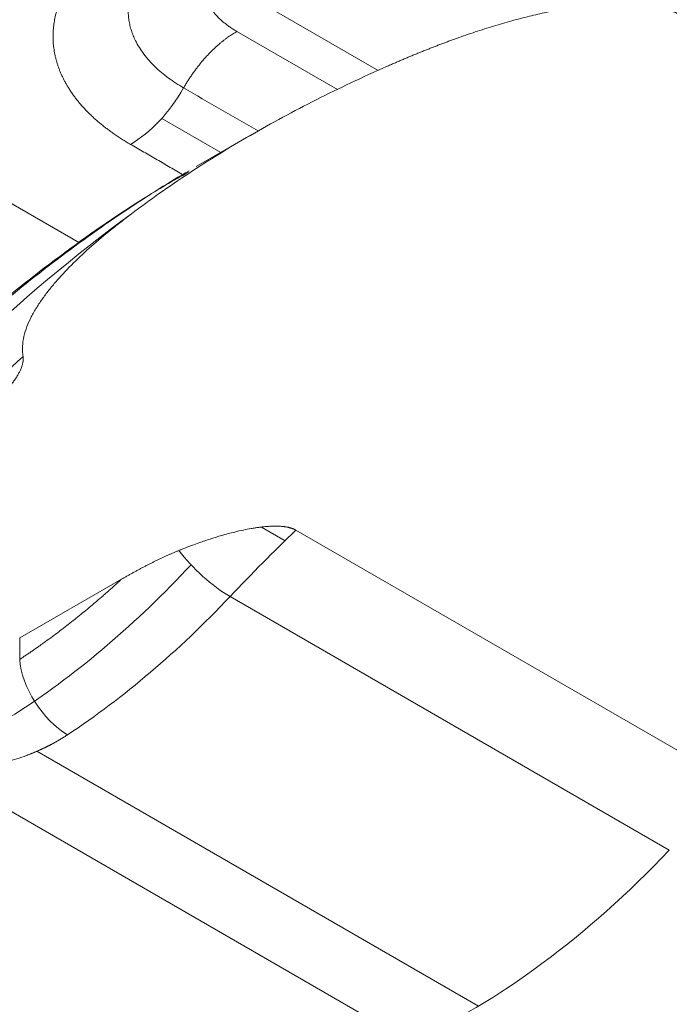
# Model space of a CAD drawing. Header units: millimetres. Extents: x 51337 to 61814, y -21781 to -12277.
# Tile 371 of 378: x 61749.51 to 61754.14, y -21425.54 to -21418.53. Entities that reach past the tile are written whole.
import ezdxf

# ---------------------------------------------------------------- set-up
doc = ezdxf.new("R2010")
doc.units = ezdxf.units.MM
doc.header["$LTSCALE"] = 0.3175
doc.layers.add('1轮廓实线层', color=7, linetype='Continuous', lineweight=18)

# ---------------------------------------------------------------- blocks, each defined once
blk = doc.blocks.new('MR12-2010-Z')
at = {"layer": '1轮廓实线层'}
for p, q in [((64075.0303, -21450.404), (64081.0771, -21453.8952)), ((64081.9787, -21451.9585), (64083.2061, -21452.6672)), ((64082.1985, -21452.3892), (64082.9167, -21452.8038)), ((64081.6635, -21453.009), (64082.0837, -21453.2515)), ((64082.2963, -21453.1288), (64081.9091, -21453.3523)), ((64082.3735, -21455.9207), (64082.5419, -21456.018)), ((64085.7479, -21457.7496), (64082.6189, -21455.9431)), ((64081.3768, -21456.2928), (64080.6518, -21456.7114)), ((64082.1503, -21456.4163), (64085.2793, -21458.2228)), ((64080.6518, -21456.7114), (64080.6518, -21456.864)), ((64080.7738, -21457.519), (64083.9191, -21459.3349)), ((64083.4322, -21459.5885), (64080.0956, -21457.6621))]:
    blk.add_line(p, q, dxfattribs=at)
for centre, major_axis, ratio, start_param, end_param in [((64081.441, -21452.5815), (-0.375, -0.6495), 0.57735, 0.785398, 1.580796), ((64082.3563, -21461.0024), (4.8428, 8.388), 0.57735, 0.918493, 1.272209), ((64082.85, -21461.2874), (-5.0403, -8.73), 0.57735, 4.236998, 4.327578), ((64084.8944, -21462.4677), (5.0625, 8.7685), 0.57735, 1.108837, 1.17874), ((64082.0284, -21456.1474), (0.3268, -0.3093), 0.311975, 4.209315, 5.365524), ((64080.4093, -21453.0948), (-2.625, -4.5466), 0.57735, 0.851288, 1.190529), ((64080.7275, -21453.2785), (-2.625, -4.5466), 0.57735, 0.856894, 1.17874), ((64080.97, -21457.0477), (-0.2479, 0.3756), 0.534632, 0.752117, 2.322913), ((64083.8564, -21455.085), (-2.625, -4.5466), 0.57735, 0.670866, 1.17874)]:
    blk.add_ellipse(centre, major_axis=major_axis, ratio=ratio, start_param=start_param, end_param=end_param, dxfattribs=at)
for points, weights in [([(64081.6196, -21451.8381), (64081.2849, -21452.1575), (64081.363, -21452.5279), (64081.8197, -21452.7915)], [0.996291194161, 0.855567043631, 0.856482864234, 0.999038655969]), ([(64082.1985, -21452.3892), (64082.0021, -21452.2758), (64081.9183, -21452.1202), (64081.9787, -21451.9585)], [1, 0.89388631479, 0.866177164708, 0.916872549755]), ([(64081.8197, -21452.7915), (64081.9209, -21452.614), (64082.054, -21452.4726), (64082.1985, -21452.3892)], [1, 0.94796948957, 0.94796948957, 1])]:
    blk.add_rational_spline(points, weights, degree=3, dxfattribs=at)
for points, degree, knots in [([(64081.441, -21453.1939), (64081.3356, -21453.1331), (64081.2481, -21453.0634), (64081.1569, -21452.9908), (64081.0874, -21452.9104), (64081.016, -21452.8277), (64080.9227, -21452.6494), (64080.8834, -21452.4631), (64080.8999, -21452.2769), (64080.935, -21452.1865), (64080.9691, -21452.0988), (64081.0278, -21452.0155), (64081.084, -21451.9356), (64081.1614, -21451.8617)], 2, [0, 0, 0, 0.125, 0.125, 0.25, 0.25, 0.375, 0.5, 0.625, 0.75, 0.75, 0.875, 0.875, 1, 1, 1]), ([(64083.2652, -21452.6393), (64083.2698, -21452.6373), (64083.2791, -21452.6332), (64083.293, -21452.6271), (64083.307, -21452.621), (64083.3209, -21452.6149), (64083.3348, -21452.6089), (64083.3487, -21452.6029), (64083.3625, -21452.597), (64083.3764, -21452.5911), (64083.3903, -21452.5852), (64083.4041, -21452.5794), (64083.418, -21452.5736), (64083.4318, -21452.5678), (64083.4456, -21452.5621), (64083.4594, -21452.5564), (64083.4733, -21452.5507), (64083.4871, -21452.5451), (64083.5008, -21452.5395), (64083.5146, -21452.5339), (64083.5284, -21452.5284), (64083.5422, -21452.5229), (64083.5559, -21452.5174), (64083.5697, -21452.512), (64083.5835, -21452.5066), (64083.5972, -21452.5012), (64083.6109, -21452.4959), (64083.6247, -21452.4906), (64083.6384, -21452.4854), (64083.6521, -21452.4802), (64083.6658, -21452.475), (64083.6795, -21452.4698), (64083.6932, -21452.4647), (64083.7069, -21452.4597), (64083.7206, -21452.4546), (64083.7343, -21452.4496), (64083.7873, -21452.4304), (64083.8791, -21452.3983), (64084.01, -21452.356), (64084.1387, -21452.3181), (64084.2643, -21452.2848), (64084.3862, -21452.2564), (64084.5036, -21452.233), (64084.6169, -21452.2146), (64084.7259, -21452.2012), (64084.8238, -21452.1935), (64084.9103, -21452.1906), (64084.9857, -21452.1912), (64085.0573, -21452.1953), (64085.1158, -21452.2017), (64085.1621, -21452.2089), (64085.1973, -21452.2158), (64085.2311, -21452.2238), (64085.2554, -21452.2306), (64085.2708, -21452.2354), (64085.2782, -21452.2378), (64085.2854, -21452.2402), (64085.2926, -21452.2427), (64085.2996, -21452.2452), (64085.3065, -21452.2478), (64085.3134, -21452.2505), (64085.3201, -21452.2532), (64085.3267, -21452.256), (64085.3333, -21452.2588), (64085.3397, -21452.2616), (64085.346, -21452.2646), (64085.3523, -21452.2676), (64085.3584, -21452.2706), (64085.3644, -21452.2737), (64085.3703, -21452.2768), (64085.3761, -21452.28), (64085.3799, -21452.2822), (64085.3818, -21452.2833)], 3, [0, 0, 0, 0, 0.007441, 0.014864, 0.022268, 0.029654, 0.037022, 0.044371, 0.051703, 0.059016, 0.066312, 0.073589, 0.080849, 0.088091, 0.095316, 0.102523, 0.109712, 0.116884, 0.124038, 0.131176, 0.138295, 0.145398, 0.152484, 0.159552, 0.166604, 0.173638, 0.180656, 0.187657, 0.194641, 0.201609, 0.20856, 0.215494, 0.222413, 0.229314, 0.2362, 0.243069, 0.249922, 0.31595, 0.379564, 0.440836, 0.499846, 0.555409, 0.608055, 0.657902, 0.705096, 0.749816, 0.783414, 0.81534, 0.845756, 0.874854, 0.890983, 0.906751, 0.922211, 0.937418, 0.941006, 0.944577, 0.948131, 0.951668, 0.955191, 0.958699, 0.962194, 0.965676, 0.969147, 0.972606, 0.976056, 0.979496, 0.982929, 0.986354, 0.989773, 0.993186, 0.996595, 1, 1, 1, 1]), ([(64083.2652, -21452.6393), (64083.0933, -21452.7153), (64082.9264, -21452.7941), (64082.6029, -21452.9576), (64082.2897, -21453.1267), (64081.9971, -21453.3074), (64081.7147, -21453.4938), (64081.5786, -21453.5899), (64081.4475, -21453.6888)], 3, [0, 0, 0, 0, 0.25, 0.25, 0.5, 0.75, 0.75, 1, 1, 1, 1]), ([(64079.1852, -21455.6277), (64079.3392, -21455.4552), (64079.4961, -21455.2881), (64079.8146, -21454.9658), (64079.9762, -21454.8106), (64080.3033, -21454.5132), (64080.4687, -21454.3709), (64080.8022, -21454.1002), (64080.9703, -21453.9717), (64081.3081, -21453.7294), (64081.4778, -21453.6155), (64081.718, -21453.4655), (64081.7881, -21453.423), (64081.8583, -21453.3819)], 3, [0, 0, 0, 0, 0.184758, 0.184758, 0.369515, 0.369515, 0.554273, 0.554273, 0.73903, 0.73903, 0.923788, 0.923788, 1, 1, 1, 1]), ([(64081.8536, -21453.392), (64081.7451, -21453.4524), (64081.4337, -21453.6354), (64080.9333, -21453.9857), (64080.3563, -21454.4424), (64079.8472, -21454.8992), (64079.5385, -21455.2129), (64079.4098, -21455.3502)], 3, [0, 0, 0, 0, 0.123603, 0.357668, 0.592526, 0.827105, 1, 1, 1, 1]), ([(64081.4475, -21453.6888), (64081.4227, -21453.7075), (64081.3981, -21453.7263), (64081.3616, -21453.7548), (64081.3496, -21453.7643), (64081.3255, -21453.7834), (64081.3136, -21453.793), (64081.2543, -21453.8411), (64081.2082, -21453.8799), (64081.1192, -21453.9587), (64081.0763, -21453.9985), (64080.9944, -21454.0794), (64080.9553, -21454.1204), (64080.9004, -21454.1831), (64080.8827, -21454.2042), (64080.8486, -21454.2467), (64080.8323, -21454.2682), (64080.8012, -21454.3117), (64080.7865, -21454.3337), (64080.7589, -21454.3782), (64080.7461, -21454.4008), (64080.7228, -21454.4466), (64080.7124, -21454.4697), (64080.6947, -21454.5159), (64080.6874, -21454.5391), (64080.6764, -21454.5859), (64080.6728, -21454.6093), (64080.6709, -21454.6448), (64080.6708, -21454.6567), (64080.6721, -21454.6805), (64080.6734, -21454.6925), (64080.6755, -21454.7045)], 3, [0, 0, 0, 0, 0.0625, 0.0625, 0.09375, 0.09375, 0.125, 0.125, 0.25, 0.25, 0.375, 0.375, 0.5, 0.5, 0.5625, 0.5625, 0.625, 0.625, 0.6875, 0.6875, 0.75, 0.75, 0.8125, 0.8125, 0.875, 0.875, 0.9375, 0.9375, 0.96875, 0.96875, 1, 1, 1, 1]), ([(64080.0539, -21455.342), (64080.0584, -21455.3393), (64080.0676, -21455.334), (64080.0815, -21455.3258), (64080.0957, -21455.3173), (64080.1102, -21455.3085), (64080.1249, -21455.2994), (64080.14, -21455.2899), (64080.1553, -21455.2802), (64080.1709, -21455.2701), (64080.1868, -21455.2597), (64080.2028, -21455.249), (64080.2191, -21455.2379), (64080.2356, -21455.2265), (64080.2524, -21455.2147), (64080.2696, -21455.2023), (64080.2884, -21455.1886), (64080.3094, -21455.1728), (64080.3331, -21455.1546), (64080.3593, -21455.1339), (64080.3855, -21455.1125), (64080.4092, -21455.0923), (64080.4285, -21455.0754), (64080.4437, -21455.0618), (64080.464, -21455.0432), (64080.4892, -21455.0192), (64080.5189, -21454.9892), (64080.549, -21454.9568), (64080.5785, -21454.9226), (64080.6041, -21454.8894), (64080.6232, -21454.8619), (64080.6374, -21454.8391), (64080.6493, -21454.8177), (64080.6579, -21454.7997), (64080.6639, -21454.7849), (64080.6681, -21454.7732), (64080.6715, -21454.762), (64080.6734, -21454.7539), (64080.6744, -21454.7487), (64080.6749, -21454.7463), (64080.6752, -21454.744), (64080.6756, -21454.7416), (64080.6759, -21454.7393), (64080.6762, -21454.737), (64080.6764, -21454.7347), (64080.6766, -21454.7325), (64080.6767, -21454.7302), (64080.6768, -21454.728), (64080.6769, -21454.7257), (64080.6769, -21454.7235), (64080.6769, -21454.7214), (64080.6769, -21454.7192), (64080.6768, -21454.717), (64080.6767, -21454.7149), (64080.6765, -21454.7128), (64080.6763, -21454.7107), (64080.6761, -21454.7086), (64080.6758, -21454.7065), (64080.6756, -21454.7052), (64080.6755, -21454.7045)], 3, [0, 0, 0, 0, 0.014863, 0.030189, 0.045976, 0.062225, 0.078935, 0.096106, 0.113737, 0.131829, 0.150379, 0.169387, 0.188854, 0.208776, 0.229155, 0.249988, 0.272671, 0.299279, 0.329807, 0.364245, 0.402585, 0.43508, 0.462136, 0.483762, 0.499967, 0.550284, 0.596538, 0.638745, 0.69797, 0.749937, 0.78451, 0.816851, 0.846983, 0.874935, 0.891771, 0.907797, 0.923026, 0.937469, 0.940694, 0.943892, 0.947065, 0.950212, 0.953334, 0.956431, 0.959503, 0.96255, 0.965573, 0.968571, 0.971544, 0.974494, 0.97742, 0.980323, 0.983202, 0.986058, 0.988891, 0.991702, 0.99449, 0.997256, 1, 1, 1, 1]), ([(64082.6189, -21455.9431), (64082.6178, -21455.9425), (64082.6157, -21455.9413), (64082.6123, -21455.9395), (64082.6088, -21455.9378), (64082.6053, -21455.9361), (64082.6016, -21455.9345), (64082.5977, -21455.933), (64082.5938, -21455.9315), (64082.5898, -21455.9301), (64082.5856, -21455.9287), (64082.5814, -21455.9274), (64082.577, -21455.9261), (64082.5725, -21455.925), (64082.568, -21455.9238), (64082.5633, -21455.9228), (64082.5585, -21455.9218), (64082.5536, -21455.9208), (64082.5486, -21455.92), (64082.5434, -21455.9191), (64082.5382, -21455.9184), (64082.5329, -21455.9177), (64082.5274, -21455.9171), (64082.5219, -21455.9165), (64082.5097, -21455.9155), (64082.4902, -21455.9144), (64082.4626, -21455.9143), (64082.4329, -21455.9153), (64082.4047, -21455.9174), (64082.3783, -21455.9201), (64082.3538, -21455.9231), (64082.3281, -21455.9269), (64082.2915, -21455.9329), (64082.2427, -21455.9423), (64082.1881, -21455.9548), (64082.1358, -21455.9682), (64082.0927, -21455.9802), (64082.0528, -21455.9921), (64082.0165, -21456.0034), (64081.9791, -21456.0156), (64081.9369, -21456.03), (64081.9017, -21456.0427), (64081.8734, -21456.0533), (64081.8566, -21456.0596), (64081.8413, -21456.0655), (64081.8275, -21456.0709), (64081.8152, -21456.0758), (64081.8043, -21456.0802), (64081.7948, -21456.0841), (64081.789, -21456.0865), (64081.7863, -21456.0876)], 3, [0, 0, 0, 0, 0.00495, 0.009916, 0.014902, 0.019912, 0.024953, 0.030027, 0.035139, 0.040294, 0.045496, 0.050748, 0.056055, 0.061421, 0.066848, 0.072341, 0.077904, 0.083538, 0.089249, 0.095037, 0.100908, 0.106863, 0.112905, 0.119037, 0.12526, 0.153117, 0.183156, 0.215509, 0.250283, 0.275984, 0.303273, 0.332171, 0.362696, 0.427827, 0.500202, 0.554663, 0.615228, 0.656579, 0.701537, 0.750101, 0.797129, 0.861879, 0.885637, 0.907537, 0.927582, 0.945771, 0.962107, 0.976589, 0.98922, 1, 1, 1, 1]), ([(64081.7863, -21456.0876), (64081.7829, -21456.0889), (64081.7763, -21456.0917), (64081.7663, -21456.0959), (64081.7563, -21456.1001), (64081.7463, -21456.1044), (64081.7363, -21456.1087), (64081.7262, -21456.1131), (64081.7162, -21456.1175), (64081.7061, -21456.122), (64081.6961, -21456.1266), (64081.686, -21456.1312), (64081.6759, -21456.1359), (64081.6658, -21456.1406), (64081.6556, -21456.1453), (64081.6455, -21456.1502), (64081.6353, -21456.155), (64081.6252, -21456.1599), (64081.615, -21456.1649), (64081.6048, -21456.1699), (64081.5946, -21456.175), (64081.5844, -21456.1801), (64081.5741, -21456.1853), (64081.5639, -21456.1905), (64081.5536, -21456.1958), (64081.5433, -21456.2012), (64081.533, -21456.2065), (64081.5227, -21456.212), (64081.5124, -21456.2174), (64081.5021, -21456.223), (64081.4917, -21456.2285), (64081.4814, -21456.2341), (64081.471, -21456.2398), (64081.4606, -21456.2455), (64081.4502, -21456.2513), (64081.4397, -21456.2571), (64081.4293, -21456.2629), (64081.4188, -21456.2688), (64081.4083, -21456.2748), (64081.3978, -21456.2808), (64081.3873, -21456.2868), (64081.3803, -21456.2908), (64081.3768, -21456.2928)], 3, [0, 0, 0, 0, 0.02257, 0.045266, 0.068088, 0.091035, 0.114107, 0.137304, 0.160627, 0.184074, 0.207646, 0.231344, 0.255165, 0.279112, 0.303183, 0.327379, 0.351699, 0.376144, 0.400713, 0.425406, 0.450223, 0.475165, 0.50023, 0.52542, 0.550734, 0.576171, 0.601733, 0.627418, 0.653228, 0.679161, 0.705218, 0.731398, 0.757702, 0.78413, 0.810682, 0.837357, 0.864155, 0.891077, 0.918123, 0.945292, 0.972584, 1, 1, 1, 1]), ([(64080.6537, -21457.231), (64080.6071, -21457.2617), (64080.5562, -21457.2887), (64080.4723, -21457.324), (64080.4425, -21457.335), (64080.382, -21457.3545), (64080.3201, -21457.3718), (64080.2556, -21457.3845), (64080.1897, -21457.395), (64080.1559, -21457.3992), (64080.0543, -21457.4082), (64079.9861, -21457.4096), (64079.8486, -21457.4042), (64079.7789, -21457.3972), (64079.668, -21457.3797), (64079.6253, -21457.3714), (64079.5834, -21457.3616)], 3, [0, 0, 0, 0, 0.172107, 0.172107, 0.261265, 0.261265, 0.350422, 0.43958, 0.43958, 0.528738, 0.528738, 0.707053, 0.707053, 0.885368, 0.885368, 1, 1, 1, 1]), ([(64080.9927, -21457.4011), (64080.9907, -21457.4024), (64080.9868, -21457.4049), (64080.981, -21457.4088), (64080.9751, -21457.4125), (64080.9692, -21457.4163), (64080.9632, -21457.42), (64080.9572, -21457.4237), (64080.9513, -21457.4274), (64080.9452, -21457.431), (64080.9392, -21457.4347), (64080.9331, -21457.4382), (64080.9271, -21457.4418), (64080.921, -21457.4453), (64080.9148, -21457.4488), (64080.9087, -21457.4523), (64080.9025, -21457.4558), (64080.8963, -21457.4592), (64080.8901, -21457.4626), (64080.8838, -21457.466), (64080.8775, -21457.4693), (64080.8713, -21457.4726), (64080.8649, -21457.4759), (64080.8586, -21457.4791), (64080.8522, -21457.4824), (64080.8458, -21457.4856), (64080.8394, -21457.4887), (64080.833, -21457.4919), (64080.8265, -21457.495), (64080.8201, -21457.4981), (64080.8136, -21457.5011), (64080.807, -21457.5042), (64080.8005, -21457.5072), (64080.7939, -21457.5102), (64080.7873, -21457.5131), (64080.7807, -21457.516), (64080.774, -21457.5189), (64080.7674, -21457.5218), (64080.7607, -21457.5246), (64080.754, -21457.5274), (64080.7472, -21457.5302), (64080.7405, -21457.533), (64080.7337, -21457.5357), (64080.7269, -21457.5384), (64080.7201, -21457.5411), (64080.7132, -21457.5437), (64080.7063, -21457.5464), (64080.6795, -21457.5564), (64080.6322, -21457.5729), (64080.563, -21457.5937), (64080.4923, -21457.6118), (64080.4395, -21457.623), (64080.4056, -21457.6294), (64080.3912, -21457.632), (64080.3768, -21457.6345), (64080.3623, -21457.6369), (64080.3477, -21457.6392), (64080.3332, -21457.6414), (64080.3186, -21457.6435), (64080.304, -21457.6454), (64080.2893, -21457.6473), (64080.2746, -21457.649), (64080.2599, -21457.6507), (64080.2451, -21457.6522), (64080.2303, -21457.6537), (64080.2155, -21457.655), (64080.2006, -21457.6563), (64080.1857, -21457.6574), (64080.1708, -21457.6585), (64080.1558, -21457.6594), (64080.1408, -21457.6602), (64080.1258, -21457.661), (64080.1107, -21457.6616), (64080.1007, -21457.662), (64080.0956, -21457.6621)], 3, [0, 0, 0, 0, 0.007996, 0.015988, 0.023974, 0.031957, 0.039935, 0.047909, 0.055879, 0.063845, 0.071808, 0.079768, 0.087724, 0.095677, 0.103627, 0.111574, 0.119519, 0.127461, 0.135401, 0.143339, 0.151275, 0.159209, 0.167142, 0.175073, 0.183004, 0.190933, 0.198861, 0.206788, 0.214715, 0.222642, 0.230568, 0.238494, 0.24642, 0.254347, 0.262274, 0.270202, 0.278131, 0.28606, 0.293991, 0.301923, 0.309856, 0.317791, 0.325728, 0.333667, 0.341608, 0.349552, 0.357498, 0.365446, 0.44217, 0.518578, 0.594823, 0.671061, 0.686106, 0.701134, 0.716146, 0.731144, 0.746128, 0.7611, 0.776061, 0.791012, 0.805954, 0.82089, 0.835819, 0.850744, 0.865665, 0.880584, 0.895501, 0.910419, 0.925339, 0.940261, 0.955187, 0.970118, 0.985055, 1, 1, 1, 1])]:
    blk.add_open_spline(points, degree=degree, knots=knots, dxfattribs=at)
for points, degree in [([(64082.3516, -21453.0986), (64082.1743, -21452.9963), (64081.997, -21452.8939), (64081.8197, -21452.7915)], 3), ([(64081.8192, -21453.4123), (64081.441, -21453.1939)], 1), ([(64080.6518, -21456.864), (64080.8358, -21456.7426), (64081.1994, -21456.4562), (64081.3768, -21456.2928)], 2)]:
    blk.add_open_spline(points, degree=degree, dxfattribs=at)

msp = doc.modelspace()

# ---------------------------------------------------------------- block references
at = {"layer": '1轮廓实线层', "lineweight": 18}
msp.add_blockref('MR12-2010-Z', (-2331.14, 33.77948), dxfattribs=at)

doc.saveas('drawing.dxf')
